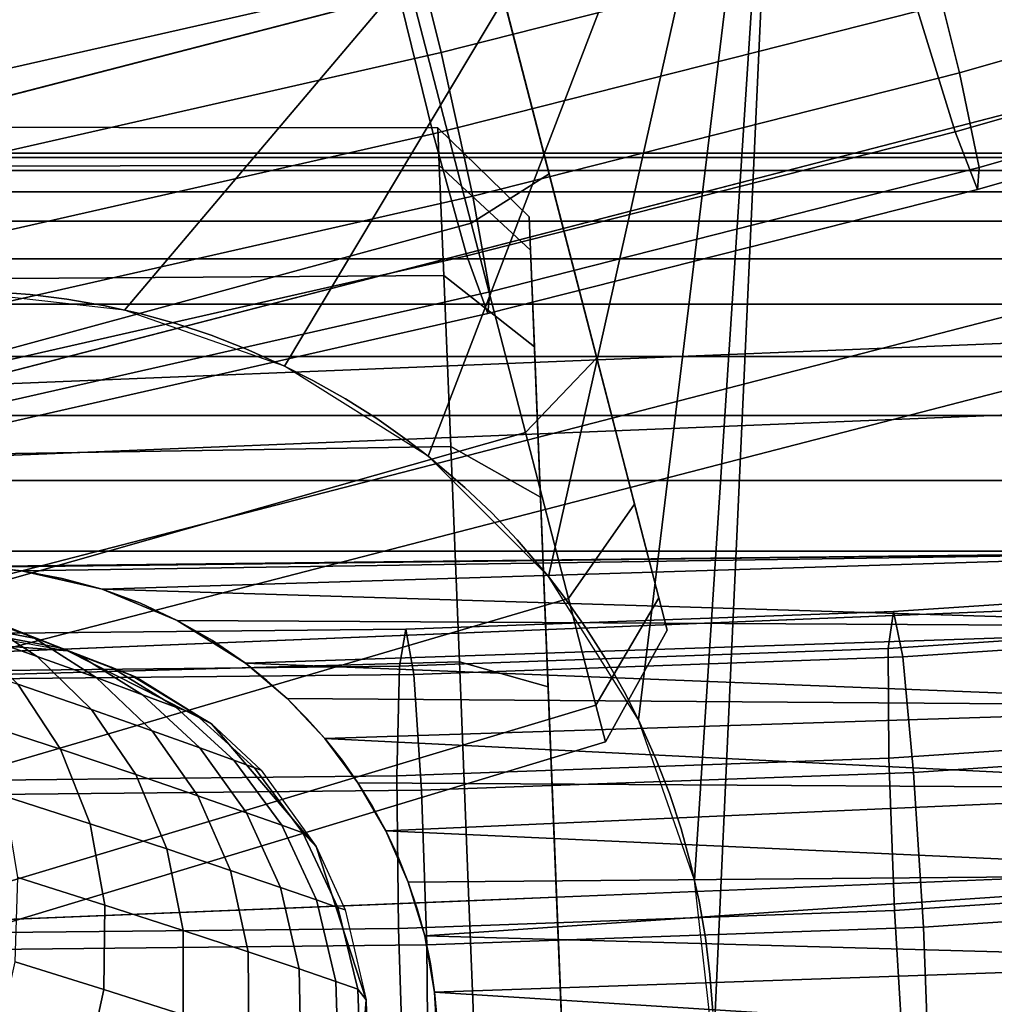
# Model space of a CAD drawing. Extents: x -43.1 to 43.1, y -41.3 to 41.3.
# Tile 469 of 744: x 2.675 to 3.167, y 0.022 to 0.519. Entities that reach past the tile are written whole.
import ezdxf

# ---------------------------------------------------------------- set-up
doc = ezdxf.new("R2010")
doc.units = 0
for name, color, linetype in [('CABLE', 18, 'CONTINUOUS'), ('CABLE.1', 18, 'CONTINUOUS'), ('CEILING_SUPPORT', 254, 'CONTINUOUS'), ('CLAMP', 254, 'CONTINUOUS'), ('METAL_BASE', 254, 'CONTINUOUS')]:
    doc.layers.add(name, color=color, linetype=linetype)

msp = doc.modelspace()

# ---------------------------------------------------------------- linework, layer by layer
at = {"layer": 'CABLE'}
for points in [[(2.684, 0.1981, 85.26), (2.6477, 0.2109, 85.142), (2.6174, 0.2313, 85.1552), (2.6529, 0.2184, 85.2713)], [(2.6821, 0.2076, 85.3878), (2.6529, 0.2184, 85.2713), (2.6198, 0.2319, 85.2825), (2.6483, 0.221, 85.3969)], [(2.6841, 0.207, 85.6067), (2.665, 0.2145, 85.4799), (2.6289, 0.2215, 85.4873), (2.6476, 0.2139, 85.6116)], [(2.7049, 0.1989, 85.5052), (2.6821, 0.2076, 85.3878), (2.6483, 0.221, 85.3969), (2.6706, 0.2123, 85.5122)], [(2.6955, 0.2024, 85.7343), (2.6841, 0.207, 85.6067), (2.6476, 0.2139, 85.6116), (2.6587, 0.2093, 85.7368)], [(2.7138, 0.1874, 85.3785), (2.684, 0.1981, 85.26), (2.6529, 0.2184, 85.2713), (2.6821, 0.2076, 85.3878)], [(2.7114, 0.1713, 85.2491), (2.6742, 0.184, 85.1293), (2.6477, 0.2109, 85.142), (2.684, 0.1981, 85.26)], [(2.6993, 0.2009, 85.8625), (2.6955, 0.2024, 85.7343), (2.6587, 0.2093, 85.7368), (2.6625, 0.2077, 85.8625)], [(2.7213, 0.1926, 85.6237), (2.7049, 0.1989, 85.5052), (2.6706, 0.2123, 85.5122), (2.6866, 0.206, 85.6283)], [(2.6182, 0.2072, 103.7527), (2.6182, 0.2072, 85.8625), (2.6993, 0.2009, 85.8625), (2.6993, 0.2009, 103.7527)], [(2.7372, 0.1787, 85.4982), (2.7138, 0.1874, 85.3785), (2.6821, 0.2076, 85.3878), (2.7049, 0.1989, 85.5052)], [(2.7311, 0.1888, 85.7429), (2.7213, 0.1926, 85.6237), (2.6866, 0.206, 85.6283), (2.6961, 0.2022, 85.7452)], [(2.7344, 0.1875, 85.8625), (2.7311, 0.1888, 85.7429), (2.6961, 0.2022, 85.7452), (2.6993, 0.2009, 85.8625)], [(2.7719, 0.164, 103.7527), (2.6993, 0.2009, 94.904), (2.6993, 0.2009, 85.8625), (2.7719, 0.164, 85.8625)], [(2.6993, 0.2009, 103.7527), (2.6993, 0.2009, 94.904), (2.7719, 0.164, 103.7527)], [(2.754, 0.1725, 85.619), (2.7372, 0.1787, 85.4982), (2.7049, 0.1989, 85.5052), (2.7213, 0.1926, 85.6237)], [(2.6957, 0.1512, 85.1176), (2.6531, 0.1651, 85.0015), (2.6325, 0.198, 85.0145), (2.6742, 0.184, 85.1293)], [(2.742, 0.1606, 85.3695), (2.7114, 0.1713, 85.2491), (2.684, 0.1981, 85.26), (2.7138, 0.1874, 85.3785)], [(2.7641, 0.1687, 85.7405), (2.754, 0.1725, 85.619), (2.7213, 0.1926, 85.6237), (2.7311, 0.1888, 85.7429)], [(2.7337, 0.1385, 85.2389), (2.6957, 0.1512, 85.1176), (2.6742, 0.184, 85.1293), (2.7114, 0.1713, 85.2491)], [(2.766, 0.152, 85.4913), (2.742, 0.1606, 85.3695), (2.7138, 0.1874, 85.3785), (2.7372, 0.1787, 85.4982)], [(2.7719, 0.164, 85.8625), (2.7641, 0.1687, 85.7405), (2.7311, 0.1888, 85.7429), (2.7344, 0.1875, 85.8625)], [(2.7833, 0.1457, 85.6144), (2.766, 0.152, 85.4913), (2.7372, 0.1787, 85.4982), (2.754, 0.1725, 85.619)], [(2.765, 0.1278, 85.3612), (2.7337, 0.1385, 85.2389), (2.7114, 0.1713, 85.2491), (2.742, 0.1606, 85.3695)], [(2.7936, 0.1419, 85.7382), (2.7833, 0.1457, 85.6144), (2.754, 0.1725, 85.619), (2.7641, 0.1687, 85.7405)], [(2.7107, 0.1136, 85.1075), (2.6674, 0.1275, 84.9904), (2.6531, 0.1651, 85.0015), (2.6957, 0.1512, 85.1176)], [(2.7971, 0.1406, 85.8625), (2.7936, 0.1419, 85.7382), (2.7641, 0.1687, 85.7405), (2.7719, 0.164, 85.8625)], [(2.7719, 0.164, 103.7527), (2.7719, 0.164, 85.8625), (2.8248, 0.1021, 85.8625), (2.8248, 0.1021, 103.7527)], [(2.7897, 0.1192, 85.485), (2.765, 0.1278, 85.3612), (2.742, 0.1606, 85.3695), (2.766, 0.152, 85.4913)], [(2.7495, 0.1009, 85.2302), (2.7107, 0.1136, 85.1075), (2.6957, 0.1512, 85.1176), (2.7337, 0.1385, 85.2389)], [(2.8074, 0.1129, 85.6101), (2.7897, 0.1192, 85.485), (2.766, 0.152, 85.4913), (2.7833, 0.1457, 85.6144)], [(2.818, 0.1091, 85.7361), (2.8074, 0.1129, 85.6101), (2.7833, 0.1457, 85.6144), (2.7936, 0.1419, 85.7382)], [(2.8248, 0.1021, 85.8625), (2.818, 0.1091, 85.7361), (2.7936, 0.1419, 85.7382), (2.7971, 0.1406, 85.8625)], [(2.7815, 0.0901, 85.354), (2.7495, 0.1009, 85.2302), (2.7337, 0.1385, 85.2389), (2.765, 0.1278, 85.3612)], [(2.7182, 0.0726, 85.0997), (2.6742, 0.0865, 84.9818), (2.6674, 0.1275, 84.9904), (2.7107, 0.1136, 85.1075)], [(2.8068, 0.0815, 85.4794), (2.7815, 0.0901, 85.354), (2.765, 0.1278, 85.3612), (2.7897, 0.1192, 85.485)], [(2.8249, 0.0752, 85.6063), (2.8068, 0.0815, 85.4794), (2.7897, 0.1192, 85.485), (2.8074, 0.1129, 85.6101)], [(2.7577, 0.0598, 85.2233), (2.7182, 0.0726, 85.0997), (2.7107, 0.1136, 85.1075), (2.7495, 0.1009, 85.2302)], [(2.8358, 0.0714, 85.7342), (2.8249, 0.0752, 85.6063), (2.8074, 0.1129, 85.6101), (2.818, 0.1091, 85.7361)], [(2.8394, 0.0701, 85.8625), (2.8358, 0.0714, 85.7342), (2.818, 0.1091, 85.7361), (2.8248, 0.1021, 85.8625)], [(2.7904, 0.049, 85.3482), (2.7577, 0.0598, 85.2233), (2.7495, 0.1009, 85.2302), (2.7815, 0.0901, 85.354)], [(2.8248, 0.1021, 103.7527), (2.8248, 0.1021, 85.8625), (2.8501, 0.0247, 85.8625), (2.8501, 0.0247, 103.7527)], [(2.8162, 0.0404, 85.475), (2.7904, 0.049, 85.3482), (2.7815, 0.0901, 85.354), (2.8068, 0.0815, 85.4794)], [(2.7176, 0.03, 85.0945), (2.6729, 0.044, 84.9762), (2.6742, 0.0865, 84.9818), (2.7182, 0.0726, 85.0997)], [(2.8347, 0.034, 85.6033), (2.8162, 0.0404, 85.475), (2.8068, 0.0815, 85.4794), (2.8249, 0.0752, 85.6063)], [(2.8459, 0.0302, 85.7327), (2.8347, 0.034, 85.6033), (2.8249, 0.0752, 85.6063), (2.8358, 0.0714, 85.7342)], [(2.7576, 0.0172, 85.2187), (2.7176, 0.03, 85.0945), (2.7182, 0.0726, 85.0997), (2.7577, 0.0598, 85.2233)], [(2.8501, 0.0247, 85.8625), (2.8459, 0.0302, 85.7327), (2.8358, 0.0714, 85.7342), (2.8394, 0.0701, 85.8625)], [(2.7908, 0.0063, 85.3443), (2.7576, 0.0172, 85.2187), (2.7577, 0.0598, 85.2233), (2.7904, 0.049, 85.3482)], [(2.8171, -0.0024, 85.4719), (2.7908, 0.0063, 85.3443), (2.7904, 0.049, 85.3482), (2.8162, 0.0404, 85.475)], [(2.7086, -0.0121, 85.0922), (2.6635, 0.002, 84.974), (2.6729, 0.044, 84.9762), (2.7176, 0.03, 85.0945)], [(2.836, -0.0088, 85.6012), (2.8171, -0.0024, 85.4719), (2.8162, 0.0404, 85.475), (2.8347, 0.034, 85.6033)], [(2.7491, -0.025, 85.2165), (2.7086, -0.0121, 85.0922), (2.7176, 0.03, 85.0945), (2.7576, 0.0172, 85.2187)], [(2.8473, -0.0126, 85.7317), (2.836, -0.0088, 85.6012), (2.8347, 0.034, 85.6033), (2.8459, 0.0302, 85.7327)], [(2.8511, -0.0139, 85.8625), (2.8473, -0.0126, 85.7317), (2.8459, 0.0302, 85.7327), (2.8501, 0.0247, 85.8625)], [(2.8501, 0.0247, 103.7527), (2.8501, 0.0247, 85.8625), (2.8438, -0.0564, 85.8625), (2.8438, -0.0564, 103.7527)]]:
    msp.add_3dface(points, dxfattribs=at)
at = {"layer": 'CABLE.1'}
for points in [[(2.8688, 0.5803, 45.0805), (2.8879, 0.5029, 45.0701), (3.1315, 0.5648, 45.0816), (3.1103, 0.6416, 45.0919)], [(3.1315, 0.5648, 45.0816), (3.1495, 0.4927, 45.1124), (3.3868, 0.5608, 45.1237), (3.3676, 0.6325, 45.0928)], [(2.6196, 0.4836, 45.3663), (2.6053, 0.5565, 45.3356), (2.8488, 0.6117, 45.347), (2.8648, 0.5392, 45.3777)], [(2.8839, 0.4618, 45.3673), (2.8648, 0.5392, 45.3777), (3.1072, 0.6007, 45.3891), (3.1285, 0.5238, 45.3788)], [(3.1473, 0.4628, 45.33), (3.1285, 0.5238, 45.3788), (3.3723, 0.5938, 45.3904), (3.3902, 0.5324, 45.3415)], [(2.6245, 0.5249, 45.0692), (2.6418, 0.4471, 45.0586), (2.8879, 0.5029, 45.0701), (2.8688, 0.5803, 45.0805)], [(2.8879, 0.5029, 45.0701), (2.9039, 0.4304, 45.1008), (3.1495, 0.4927, 45.1124), (3.1315, 0.5648, 45.0816)], [(3.1495, 0.4927, 45.1124), (3.1594, 0.4448, 45.1762), (3.3985, 0.5134, 45.1876), (3.3868, 0.5608, 45.1237)], [(2.6369, 0.4058, 45.3558), (2.6196, 0.4836, 45.3663), (2.8648, 0.5392, 45.3777), (2.8839, 0.4618, 45.3673)], [(3.1586, 0.4338, 45.2558), (3.1473, 0.4628, 45.33), (3.3902, 0.5324, 45.3415), (3.3998, 0.503, 45.2673)], [(2.9009, 0.4003, 45.3184), (2.8839, 0.4618, 45.3673), (3.1285, 0.5238, 45.3788), (3.1473, 0.4628, 45.33)], [(3.1594, 0.4448, 45.1762), (3.1586, 0.4338, 45.2558), (3.3998, 0.503, 45.2673), (3.3985, 0.5134, 45.1876)], [(2.6418, 0.4471, 45.0586), (2.6561, 0.3742, 45.0893), (2.9039, 0.4304, 45.1008), (2.8879, 0.5029, 45.0701)], [(2.9039, 0.4304, 45.1008), (2.9125, 0.3821, 45.1646), (3.1594, 0.4448, 45.1762), (3.1495, 0.4927, 45.1124)], [(2.9114, 0.3711, 45.2442), (2.9009, 0.4003, 45.3184), (3.1473, 0.4628, 45.33), (3.1586, 0.4338, 45.2558)], [(2.6526, 0.3439, 45.3068), (2.6369, 0.4058, 45.3558), (2.8839, 0.4618, 45.3673), (2.9009, 0.4003, 45.3184)], [(2.9125, 0.3821, 45.1646), (2.9114, 0.3711, 45.2442), (3.1586, 0.4338, 45.2558), (3.1594, 0.4448, 45.1762)], [(2.6561, 0.3742, 45.0893), (2.6637, 0.3257, 45.153), (2.9125, 0.3821, 45.1646), (2.9039, 0.4304, 45.1008)], [(2.6624, 0.3146, 45.2326), (2.6526, 0.3439, 45.3068), (2.9009, 0.4003, 45.3184), (2.9114, 0.3711, 45.2442)], [(2.6637, 0.3257, 45.153), (2.6624, 0.3146, 45.2326), (2.9114, 0.3711, 45.2442), (2.9125, 0.3821, 45.1646)], [(3.1136, 0.202, 37.088), (3.1162, 0.2207, 37.0098), (3.3644, 0.2373, 37.0213), (3.3639, 0.2187, 37.0995)], [(3.1162, 0.2207, 37.0098), (3.1209, 0.1978, 36.9329), (3.3672, 0.2143, 36.9443), (3.3644, 0.2373, 37.0213)], [(2.8669, 0.1931, 37.0767), (2.87, 0.2118, 36.9986), (3.1162, 0.2207, 37.0098), (3.1136, 0.202, 37.088)], [(2.87, 0.2118, 36.9986), (2.8741, 0.189, 36.9216), (3.1209, 0.1978, 36.9329), (3.1162, 0.2207, 37.0098)], [(3.1138, 0.1467, 37.1464), (3.1136, 0.202, 37.088), (3.3639, 0.2187, 37.0995), (3.3659, 0.1636, 37.158)], [(3.1209, 0.1978, 36.9329), (3.1264, 0.1395, 36.8778), (3.3716, 0.156, 36.8891), (3.3672, 0.2143, 36.9443)], [(2.6182, 0.1905, 37.0654), (2.6217, 0.2093, 36.9873), (2.87, 0.2118, 36.9986), (2.8669, 0.1931, 37.0767)], [(2.6217, 0.2093, 36.9873), (2.6252, 0.1864, 36.9103), (2.8741, 0.189, 36.9216), (2.87, 0.2118, 36.9986)], [(2.8655, 0.1378, 37.1351), (2.8669, 0.1931, 37.0767), (3.1136, 0.202, 37.088), (3.1138, 0.1467, 37.1464)], [(2.8741, 0.189, 36.9216), (2.8779, 0.1306, 36.8665), (3.1264, 0.1395, 36.8778), (3.1209, 0.1978, 36.9329)], [(2.6156, 0.1352, 37.1237), (2.6182, 0.1905, 37.0654), (2.8669, 0.1931, 37.0767), (2.8655, 0.1378, 37.1351)], [(2.6252, 0.1864, 36.9103), (2.6277, 0.128, 36.8551), (2.8779, 0.1306, 36.8665), (2.8741, 0.189, 36.9216)], [(3.1167, 0.0698, 37.1694), (3.1138, 0.1467, 37.1464), (3.3659, 0.1636, 37.158), (3.3698, 0.0867, 37.1811)], [(3.1264, 0.1395, 36.8778), (3.1313, 0.0615, 36.8593), (3.3763, 0.0779, 36.8705), (3.3716, 0.156, 36.8891)], [(2.8663, 0.0608, 37.158), (2.8655, 0.1378, 37.1351), (3.1138, 0.1467, 37.1464), (3.1167, 0.0698, 37.1694)], [(2.8779, 0.1306, 36.8665), (2.8806, 0.0525, 36.8478), (3.1313, 0.0615, 36.8593), (3.1264, 0.1395, 36.8778)], [(2.6145, 0.0582, 37.1466), (2.6156, 0.1352, 37.1237), (2.8655, 0.1378, 37.1351), (2.8663, 0.0608, 37.158)], [(2.6277, 0.128, 36.8551), (2.6286, 0.0498, 36.8364), (2.8806, 0.0525, 36.8478), (2.8779, 0.1306, 36.8665)], [(3.1215, -0.0083, 37.1509), (3.1167, 0.0698, 37.1694), (3.3698, 0.0867, 37.1811), (3.3745, 0.0086, 37.1625)], [(3.1313, 0.0615, 36.8593), (3.1342, -0.0155, 36.8823), (3.3802, 0.001, 36.8936), (3.3763, 0.0779, 36.8705)], [(2.8689, -0.0174, 37.1394), (2.8663, 0.0608, 37.158), (3.1167, 0.0698, 37.1694), (3.1215, -0.0083, 37.1509)], [(2.6154, -0.02, 37.1279), (2.6145, 0.0582, 37.1466), (2.8663, 0.0608, 37.158), (2.8689, -0.0174, 37.1394)], [(2.8806, 0.0525, 36.8478), (2.8813, -0.0246, 36.8708), (3.1342, -0.0155, 36.8823), (3.1313, 0.0615, 36.8593)], [(2.6286, 0.0498, 36.8364), (2.6276, -0.0272, 36.8592), (2.8813, -0.0246, 36.8708), (2.8806, 0.0525, 36.8478)]]:
    msp.add_3dface(points, dxfattribs=at)
at = {"layer": 'CEILING_SUPPORT'}
for points in [[(3.0602, 0.7651, 101.9285), (3.6809, 1.0409, 101.9285), (3.7484, 0.763, 101.9285), (3.7949, 0.4807, 101.9285)], [(3.0602, 0.7651, 101.859), (3.6809, 1.0409, 101.859), (3.7484, 0.763, 101.859), (3.7949, 0.4807, 101.859)], [(2.6429, 0.3825, 101.9285), (2.2952, 0.7651, 101.9285), (3.0602, 0.7651, 101.9285), (2.728, 0.3729, 101.9285)], [(3.0602, 0.7651, 101.859), (2.728, 0.3729, 101.859), (2.6429, 0.3825, 101.859), (2.2952, 0.7651, 101.859)], [(3.0602, 0.7651, 101.9285), (2.8089, 0.3446, 101.9285), (2.728, 0.3729, 101.9285)], [(3.0602, 0.7651, 101.859), (2.8089, 0.3446, 101.859), (2.728, 0.3729, 101.859)], [(3.0602, 0.7651, 101.9285), (2.8814, 0.2991, 101.9285), (2.8089, 0.3446, 101.9285)], [(3.0602, 0.7651, 101.859), (2.8814, 0.2991, 101.859), (2.8089, 0.3446, 101.859)], [(3.0602, 0.7651, 101.9285), (2.942, 0.2385, 101.9285), (2.8814, 0.2991, 101.9285)], [(3.0602, 0.7651, 101.859), (2.942, 0.2385, 101.859), (2.8814, 0.2991, 101.859)], [(2.942, 0.2385, 101.9285), (3.0602, 0.7651, 101.9285), (2.9875, 0.166, 101.9285)], [(2.942, 0.2385, 101.859), (3.0602, 0.7651, 101.859), (2.9875, 0.166, 101.859)], [(3.0158, 0.0851, 101.9285), (2.9875, 0.166, 101.9285), (3.0602, 0.7651, 101.9285)], [(2.9875, 0.166, 101.859), (3.0602, 0.7651, 101.859), (3.0158, 0.0851, 101.859)], [(3.0254, 0, 101.9285), (3.0158, 0.0851, 101.9285), (3.0602, 0.7651, 101.9285)], [(3.0602, 0.7651, 101.859), (3.0254, 0, 101.859), (3.0158, 0.0851, 101.859)], [(3.0602, 0.7651, 101.9285), (3.8242, -0.0903, 101.9285), (3.0602, -0.7651, 101.9285), (3.0254, 0, 101.9285)], [(3.8242, -0.0903, 101.859), (3.0602, -0.7651, 101.859), (3.0254, 0, 101.859), (3.0602, 0.7651, 101.859)], [(3.7949, 0.4807, 101.9285), (3.8202, 0.1958, 101.9285), (3.8242, -0.0903, 101.9285), (3.0602, 0.7651, 101.9285)], [(3.7949, 0.4807, 101.859), (3.8202, 0.1958, 101.859), (3.8242, -0.0903, 101.859), (3.0602, 0.7651, 101.859)], [(2.6617, 0.3821, 101.859), (2.6617, 0.3821, 101.9285), (2.6804, 0.3807, 101.9285), (2.6804, 0.3807, 101.859)], [(2.6804, 0.3807, 101.859), (2.6804, 0.3807, 101.9285), (2.699, 0.3784, 101.9285), (2.699, 0.3784, 101.859)], [(2.699, 0.3784, 101.859), (2.699, 0.3784, 101.9285), (2.7175, 0.3752, 101.9285), (2.7175, 0.3752, 101.859)], [(2.7175, 0.3752, 101.859), (2.7175, 0.3752, 101.9285), (2.7358, 0.3711, 101.9285), (2.7358, 0.3711, 101.859)], [(2.7358, 0.3711, 101.859), (2.7358, 0.3711, 101.9285), (2.7539, 0.3661, 101.9285), (2.7539, 0.3661, 101.859)], [(2.7539, 0.3661, 101.859), (2.7539, 0.3661, 101.9285), (2.7718, 0.3602, 101.9285), (2.7718, 0.3602, 101.859)], [(2.7718, 0.3602, 101.859), (2.7718, 0.3602, 101.9285), (2.7893, 0.3534, 101.9285), (2.7893, 0.3534, 101.859)], [(2.7893, 0.3534, 101.859), (2.7893, 0.3534, 101.9285), (2.8089, 0.3446, 101.9285), (2.8089, 0.3446, 101.859)], [(2.8089, 0.3446, 101.859), (2.8089, 0.3446, 101.9285), (2.8232, 0.3374, 101.9285), (2.8232, 0.3374, 101.859)], [(2.8232, 0.3374, 101.859), (2.8232, 0.3374, 101.9285), (2.8396, 0.3281, 101.9285), (2.8396, 0.3281, 101.859)], [(2.8396, 0.3281, 101.859), (2.8396, 0.3281, 101.9285), (2.8554, 0.3181, 101.9285), (2.8554, 0.3181, 101.859)], [(2.8554, 0.3181, 101.859), (2.8554, 0.3181, 101.9285), (2.8708, 0.3072, 101.9285), (2.8708, 0.3072, 101.859)], [(2.8708, 0.3072, 101.859), (2.8708, 0.3072, 101.9285), (2.8814, 0.2991, 101.9285), (2.8814, 0.2991, 101.859)], [(2.8814, 0.2991, 101.859), (2.8814, 0.2991, 101.9285), (2.8998, 0.2834, 101.9285), (2.8998, 0.2834, 101.859)], [(2.8998, 0.2834, 101.859), (2.8998, 0.2834, 101.9285), (2.9134, 0.2705, 101.9285), (2.9134, 0.2705, 101.859)], [(2.9134, 0.2705, 101.859), (2.9134, 0.2705, 101.9285), (2.9263, 0.2569, 101.9285), (2.9263, 0.2569, 101.859)], [(2.9263, 0.2569, 101.859), (2.9263, 0.2569, 101.9285), (2.942, 0.2385, 101.9285), (2.942, 0.2385, 101.859)], [(2.942, 0.2385, 101.859), (2.942, 0.2385, 101.9285), (2.9501, 0.2279, 101.9285), (2.9501, 0.2279, 101.859)], [(2.9501, 0.2279, 101.859), (2.9501, 0.2279, 101.9285), (2.961, 0.2125, 101.9285), (2.961, 0.2125, 101.859)], [(2.961, 0.2125, 101.859), (2.961, 0.2125, 101.9285), (2.971, 0.1967, 101.9285), (2.971, 0.1967, 101.859)], [(2.971, 0.1967, 101.859), (2.971, 0.1967, 101.9285), (2.9803, 0.1803, 101.9285), (2.9803, 0.1803, 101.859)], [(2.9803, 0.1803, 101.859), (2.9803, 0.1803, 101.9285), (2.9875, 0.166, 101.9285), (2.9875, 0.166, 101.859)], [(2.9875, 0.166, 101.859), (2.9875, 0.166, 101.9285), (2.9963, 0.1464, 101.9285), (2.9963, 0.1464, 101.859)], [(2.9963, 0.1464, 101.859), (2.9963, 0.1464, 101.9285), (3.0031, 0.1289, 101.9285), (3.0031, 0.1289, 101.859)], [(3.0031, 0.1289, 101.859), (3.0031, 0.1289, 101.9285), (3.009, 0.111, 101.9285), (3.009, 0.111, 101.859)], [(3.009, 0.111, 101.859), (3.009, 0.111, 101.9285), (3.014, 0.0929, 101.9285), (3.014, 0.0929, 101.859)], [(3.014, 0.0929, 101.859), (3.014, 0.0929, 101.9285), (3.0181, 0.0746, 101.9285), (3.0181, 0.0746, 101.859)], [(3.0181, 0.0746, 101.859), (3.0181, 0.0746, 101.9285), (3.0213, 0.0561, 101.9285), (3.0213, 0.0561, 101.859)], [(3.0213, 0.0561, 101.859), (3.0213, 0.0561, 101.9285), (3.0236, 0.0375, 101.9285), (3.0236, 0.0375, 101.859)], [(3.0236, 0.0375, 101.859), (3.0236, 0.0375, 101.9285), (3.025, 0.0188, 101.9285), (3.025, 0.0188, 101.859)]]:
    msp.add_3dface(points, dxfattribs=at)
at = {"layer": 'CLAMP'}
for points in [[(3.3384, 0.4521, 93.6032), (3.3384, 0.4499, 93.6475), (-0.6955, 0.4499, 93.6475), (1.3214, 0.4521, 93.6032)], [(-0.6955, 0.4499, 93.5589), (3.3384, 0.4499, 93.5589), (3.3384, 0.4521, 93.6032), (-0.6955, 0.4521, 93.6032)], [(-0.6955, 0.4499, 93.6475), (3.3384, 0.4499, 93.6475), (3.3384, 0.4434, 93.6914), (-0.6955, 0.4434, 93.6914)], [(-0.6955, 0.4434, 93.515), (3.3384, 0.4434, 93.515), (3.3384, 0.4499, 93.5589), (-0.6955, 0.4499, 93.5589)], [(-0.6955, 0.4434, 93.6914), (3.3384, 0.4434, 93.6914), (3.3384, 0.4326, 93.7344), (-0.6955, 0.4326, 93.7344)], [(-0.6955, 0.4326, 93.472), (3.3384, 0.4326, 93.472), (3.3384, 0.4434, 93.515), (-0.6955, 0.4434, 93.515)], [(-0.6955, 0.4326, 93.7344), (3.3384, 0.4326, 93.7344), (3.3384, 0.4177, 93.7762), (-0.6955, 0.4177, 93.7762)], [(-0.6955, 0.4177, 93.4302), (3.3384, 0.4177, 93.4302), (3.3384, 0.4326, 93.472), (-0.6955, 0.4326, 93.472)], [(-0.6955, 0.4177, 93.7762), (3.3384, 0.4177, 93.7762), (3.3384, 0.3987, 93.8163), (-0.6955, 0.3987, 93.8163)], [(-0.6955, 0.3987, 93.3901), (3.3384, 0.3987, 93.3901), (3.3384, 0.4177, 93.4302), (-0.6955, 0.4177, 93.4302)], [(-0.6955, 0.3987, 93.8163), (3.3384, 0.3987, 93.8163), (3.3384, 0.3759, 93.8544), (-0.6955, 0.3759, 93.8544)], [(-0.6955, 0.3759, 93.352), (3.3384, 0.3759, 93.352), (3.3384, 0.3987, 93.3901), (-0.6955, 0.3987, 93.3901)], [(-0.6955, 0.3759, 93.8544), (3.3384, 0.3759, 93.8544), (3.3384, 0.3495, 93.89), (-0.6955, 0.3495, 93.89)], [(-0.6955, 0.3495, 93.3164), (3.3384, 0.3495, 93.3164), (3.3384, 0.3759, 93.352), (-0.6955, 0.3759, 93.352)], [(-0.6955, 0.3495, 93.89), (3.3384, 0.3495, 93.89), (3.3384, 0.3197, 93.9229), (-0.6955, 0.3197, 93.9229)], [(-0.6955, 0.3197, 93.2835), (3.3384, 0.3197, 93.2835), (3.3384, 0.3495, 93.3164), (-0.6955, 0.3495, 93.3164)], [(-0.6955, 0.3197, 93.9229), (3.3384, 0.3197, 93.9229), (3.3384, 0.2868, 93.9527), (-0.6955, 0.2868, 93.9527)], [(-0.6955, 0.2868, 93.2537), (3.3384, 0.2868, 93.2537), (3.3384, 0.3197, 93.2835), (-0.6955, 0.3197, 93.2835)], [(3.3384, 0.2512, 93.9791), (-0.6955, 0.2512, 93.9791), (-0.6955, 0.2868, 93.9527), (3.3384, 0.2868, 93.9527)], [(3.3384, 0.2512, 93.2273), (3.3384, 0.2868, 93.2537), (-0.6955, 0.2868, 93.2537), (-0.6955, 0.2512, 93.2273)], [(3.3384, 0.2512, 93.9791), (2.6341, 0.2433, 93.9842), (-0.6955, 0.2512, 93.9791)], [(-0.6955, 0.2512, 93.2273), (2.6341, 0.2433, 93.2222), (3.3384, 0.2512, 93.2273)], [(3.3384, 0.2512, 93.9791), (2.6552, 0.2431, 93.9843), (2.6341, 0.2433, 93.9842)], [(2.6341, 0.2433, 93.2222), (2.6552, 0.2431, 93.2221), (3.3384, 0.2512, 93.2273)], [(3.3384, 0.2512, 93.9791), (2.6761, 0.2412, 93.9856), (2.6552, 0.2431, 93.9843)], [(3.3384, 0.2512, 93.2273), (2.6552, 0.2431, 93.2221), (2.6761, 0.2412, 93.2208)], [(3.3384, 0.2512, 93.9791), (2.7167, 0.232, 93.9912), (2.6761, 0.2412, 93.9856)], [(3.3384, 0.2512, 93.2273), (2.6761, 0.2412, 93.2208), (2.7167, 0.232, 93.2152)], [(3.3384, 0.2131, 94.0019), (2.7167, 0.232, 93.9912), (3.3384, 0.2512, 93.9791)], [(3.3384, 0.2512, 93.2273), (2.7167, 0.232, 93.2152), (3.3384, 0.2131, 93.2045)], [(2.6656, 0.2424, 93.9848), (2.6656, 0.2424, 93.2216), (2.6761, 0.2412, 93.2208), (2.6761, 0.2412, 93.9856)], [(2.6966, 0.2374, 93.9879), (2.6761, 0.2412, 93.9856), (2.6761, 0.2412, 93.2208), (2.6966, 0.2374, 93.2185)], [(2.6966, 0.2374, 93.2185), (2.7167, 0.232, 93.2152), (2.7167, 0.232, 93.9912), (2.6966, 0.2374, 93.9879)], [(3.3384, 0.2131, 94.0019), (2.7547, 0.2162, 94.0002), (2.7167, 0.232, 93.9912)], [(2.7167, 0.232, 93.2152), (2.7547, 0.2162, 93.2062), (3.3384, 0.2131, 93.2045)], [(2.7361, 0.2249, 93.9954), (2.7167, 0.232, 93.9912), (2.7167, 0.232, 93.2152), (2.7361, 0.2249, 93.211)], [(2.7547, 0.2162, 93.2062), (2.7547, 0.2162, 94.0002), (2.7361, 0.2249, 93.9954), (2.7361, 0.2249, 93.211)], [(3.3384, 0.2131, 94.0019), (2.7891, 0.1947, 94.0112), (2.7547, 0.2162, 94.0002)], [(2.7891, 0.1947, 93.1952), (3.3384, 0.2131, 93.2045), (2.7547, 0.2162, 93.2062)], [(2.7724, 0.2061, 94.0055), (2.7547, 0.2162, 94.0002), (2.7547, 0.2162, 93.2062), (2.7724, 0.2061, 93.2009)], [(3.3384, 0.173, 94.0209), (2.7891, 0.1947, 94.0112), (3.3384, 0.2131, 94.0019)], [(3.3384, 0.2131, 93.2045), (2.7891, 0.1947, 93.1952), (3.3384, 0.173, 93.1855)], [(2.7891, 0.1947, 93.1952), (2.7891, 0.1947, 94.0112), (2.7724, 0.2061, 94.0055), (2.7724, 0.2061, 93.2009)], [(3.3384, 0.173, 94.0209), (2.8102, 0.1768, 94.0193), (2.7891, 0.1947, 94.0112)], [(3.3384, 0.173, 93.1855), (2.7891, 0.1947, 93.1952), (2.8102, 0.1768, 93.1871)], [(2.7999, 0.186, 93.1912), (2.7999, 0.186, 94.0152), (2.7891, 0.1947, 94.0112), (2.7891, 0.1947, 93.1952)], [(2.7999, 0.186, 93.1912), (2.8102, 0.1768, 93.1871), (2.8102, 0.1768, 94.0193), (2.7999, 0.186, 94.0152)], [(3.3384, 0.173, 94.0209), (2.8292, 0.1566, 94.0273), (2.8102, 0.1768, 94.0193)], [(3.3384, 0.173, 93.1855), (2.8102, 0.1768, 93.1871), (2.8292, 0.1566, 93.1791)], [(2.8102, 0.1768, 93.1871), (2.82, 0.167, 93.1831), (2.82, 0.167, 94.0233), (2.8102, 0.1768, 94.0193)], [(3.3384, 0.1312, 94.0358), (2.8292, 0.1566, 94.0273), (3.3384, 0.173, 94.0209)], [(3.3384, 0.1312, 93.1706), (3.3384, 0.173, 93.1855), (2.8292, 0.1566, 93.1791)], [(2.82, 0.167, 93.1831), (2.8292, 0.1566, 93.1791), (2.8292, 0.1566, 94.0273), (2.82, 0.167, 94.0233)], [(3.3384, 0.1312, 94.0358), (2.8459, 0.1343, 94.0349), (2.8292, 0.1566, 94.0273)], [(2.8292, 0.1566, 93.1791), (2.8459, 0.1343, 93.1715), (3.3384, 0.1312, 93.1706)], [(2.8292, 0.1566, 93.1791), (2.8379, 0.1457, 93.1753), (2.8379, 0.1457, 94.0312), (2.8292, 0.1566, 94.0273)], [(2.8379, 0.1457, 93.1753), (2.8459, 0.1343, 93.1715), (2.8459, 0.1343, 94.0349), (2.8379, 0.1457, 94.0312)], [(2.8459, 0.1343, 94.0349), (3.3384, 0.1312, 94.0358), (2.86, 0.1101, 94.0417)], [(2.86, 0.1101, 93.1647), (3.3384, 0.1312, 93.1706), (2.8459, 0.1343, 93.1715)], [(2.8459, 0.1343, 93.1715), (2.8533, 0.1224, 93.168), (2.8533, 0.1224, 94.0384), (2.8459, 0.1343, 94.0349)], [(2.86, 0.1101, 94.0417), (3.3384, 0.1312, 94.0358), (3.3384, 0.0882, 94.0466)], [(2.86, 0.1101, 93.1647), (3.3384, 0.0882, 93.1598), (3.3384, 0.1312, 93.1706)], [(2.86, 0.1101, 93.1647), (2.86, 0.1101, 94.0417), (2.8533, 0.1224, 94.0384), (2.8533, 0.1224, 93.168)], [(3.3384, 0.0882, 94.0466), (2.8713, 0.0842, 94.0474), (2.86, 0.1101, 94.0417)], [(3.3384, 0.0882, 93.1598), (2.86, 0.1101, 93.1647), (2.8713, 0.0842, 93.159)], [(2.86, 0.1101, 93.1647), (2.866, 0.0973, 93.1617), (2.866, 0.0973, 94.0447), (2.86, 0.1101, 94.0417)], [(2.866, 0.0973, 93.1617), (2.8713, 0.0842, 93.159), (2.8713, 0.0842, 94.0474), (2.866, 0.0973, 94.0447)], [(3.3384, 0.0882, 94.0466), (2.8796, 0.057, 94.0517), (2.8713, 0.0842, 94.0474)], [(3.3384, 0.0882, 93.1598), (2.8713, 0.0842, 93.159), (2.8796, 0.057, 93.1547)], [(2.8796, 0.057, 94.0517), (3.3384, 0.0882, 94.0466), (3.3384, 0.0443, 94.0531)], [(2.8796, 0.057, 93.1547), (3.3384, 0.0443, 93.1533), (3.3384, 0.0882, 93.1598)], [(2.8713, 0.0842, 93.159), (2.8758, 0.0707, 93.1567), (2.8758, 0.0707, 94.0497), (2.8713, 0.0842, 94.0474)], [(2.8796, 0.057, 94.0517), (2.8758, 0.0707, 94.0497), (2.8758, 0.0707, 93.1567), (2.8796, 0.057, 93.1547)], [(3.3384, 0.0443, 94.0531), (2.8846, 0.0287, 94.0544), (2.8796, 0.057, 94.0517)], [(3.3384, 0.0443, 93.1533), (2.8796, 0.057, 93.1547), (2.8846, 0.0287, 93.152)], [(2.8796, 0.057, 93.1547), (2.8825, 0.043, 93.1532), (2.8825, 0.043, 94.0532), (2.8796, 0.057, 94.0517)], [(2.8846, 0.0287, 94.0544), (2.8825, 0.043, 94.0532), (2.8825, 0.043, 93.1532), (2.8846, 0.0287, 93.152)], [(2.8846, 0.0287, 94.0544), (3.3384, 0.0443, 94.0531), (3.3384, 0, 94.0553)], [(2.8846, 0.0287, 93.152), (3.3384, 0, 93.1511), (3.3384, 0.0443, 93.1533)], [(2.8846, 0.0287, 94.0544), (3.3384, 0, 94.0553), (2.8863, 0, 94.0553)], [(2.8863, 0, 93.1511), (3.3384, 0, 93.1511), (2.8846, 0.0287, 93.152)], [(2.8846, 0.0287, 93.152), (2.8859, 0.0144, 93.1514), (2.8859, 0.0144, 94.055), (2.8846, 0.0287, 94.0544)]]:
    msp.add_3dface(points, dxfattribs=at)
at = {"layer": 'METAL_BASE'}
for points in [[(16.1394, 7.6463, 11.7881), (16.1986, 7.5249, 11.7519), (1.6113, 0.4102, 11.7519), (1.5521, 0.5316, 11.7881)], [(16.1986, 7.5249, 11.2841), (16.1394, 7.6463, 11.2479), (1.5521, 0.5316, 11.2479), (1.6113, 0.4102, 11.2841)], [(16.1986, 7.5249, 11.7519), (16.2419, 7.4361, 11.6531), (1.6546, 0.3214, 11.6531), (1.6113, 0.4102, 11.7519)], [(16.2419, 7.4361, 11.3829), (16.1986, 7.5249, 11.2841), (1.6113, 0.4102, 11.2841), (1.6546, 0.3214, 11.3829)], [(16.2419, 7.4361, 11.6531), (16.2578, 7.4035, 11.518), (1.6705, 0.2888, 11.518), (1.6546, 0.3214, 11.6531)], [(16.2578, 7.4035, 11.518), (16.2419, 7.4361, 11.3829), (1.6546, 0.3214, 11.3829), (1.6705, 0.2888, 11.518)], [(17.2722, 4.5366, 47.518), (17.2813, 4.5016, 47.6531), (1.5684, 0.438, 47.6531), (1.5593, 0.473, 47.518)], [(17.2813, 4.5016, 47.3829), (17.2722, 4.5366, 47.518), (1.5593, 0.473, 47.518), (1.5684, 0.438, 47.3829)], [(17.2813, 4.5016, 47.6531), (17.306, 4.4059, 47.7519), (1.5931, 0.3423, 47.7519), (1.5684, 0.438, 47.6531)], [(17.306, 4.4059, 47.2841), (17.2813, 4.5016, 47.3829), (1.5684, 0.438, 47.3829), (1.5931, 0.3423, 47.2841)], [(17.306, 4.4059, 47.7519), (17.3398, 4.2751, 47.7881), (1.6269, 0.2115, 47.7881), (1.5931, 0.3423, 47.7519)], [(17.3398, 4.2751, 47.2479), (17.306, 4.4059, 47.2841), (1.5931, 0.3423, 47.2841), (1.6269, 0.2115, 47.2479)], [(17.3398, 4.2751, 47.7881), (17.3736, 4.1444, 47.7519), (1.6607, 0.0808, 47.7519), (1.6269, 0.2115, 47.7881)], [(17.3736, 4.1444, 47.2841), (17.3398, 4.2751, 47.2479), (1.6269, 0.2115, 47.2479), (1.6607, 0.0808, 47.2841)], [(17.3736, 4.1444, 47.7519), (17.3984, 4.0487, 47.6531), (1.6855, -0.015, 47.6531), (1.6607, 0.0808, 47.7519)], [(17.3984, 4.0487, 47.3829), (17.3736, 4.1444, 47.2841), (1.6607, 0.0808, 47.2841), (1.6855, -0.015, 47.3829)], [(17.3984, 4.0487, 47.6531), (17.4075, 4.0136, 47.518), (1.6946, -0.05, 47.518), (1.6855, -0.015, 47.6531)], [(17.4075, 4.0136, 47.518), (17.3984, 4.0487, 47.3829), (1.6855, -0.015, 47.3829), (1.6946, -0.05, 47.518)], [(32.8132, 1.555, 39.312), (32.8146, 1.5189, 39.447), (1.6066, 0.2566, 39.447), (1.6052, 0.2927, 39.312)], [(32.8146, 1.5189, 39.1769), (32.8132, 1.555, 39.312), (1.6052, 0.2927, 39.312), (1.6066, 0.2566, 39.1769)], [(32.8146, 1.5189, 39.447), (32.8186, 1.4201, 39.5459), (1.6106, 0.1578, 39.5459), (1.6066, 0.2566, 39.447)], [(32.8186, 1.4201, 39.0781), (32.8146, 1.5189, 39.1769), (1.6066, 0.2566, 39.1769), (1.6106, 0.1578, 39.0781)], [(32.8186, 1.4201, 39.5459), (32.8241, 1.2852, 39.5821), (1.6161, 0.0228, 39.5821), (1.6106, 0.1578, 39.5459)], [(32.8241, 1.2852, 39.0419), (32.8186, 1.4201, 39.0781), (1.6106, 0.1578, 39.0781), (1.6161, 0.0228, 39.0419)], [(32.8241, 1.2852, 39.5821), (32.8295, 1.1502, 39.5459), (1.6216, -0.1121, 39.5459), (1.6161, 0.0228, 39.5821)], [(32.8295, 1.1502, 39.0781), (32.8241, 1.2852, 39.0419), (1.6161, 0.0228, 39.0419), (1.6216, -0.1121, 39.0781)], [(32.8295, 1.1502, 39.5459), (32.8335, 1.0514, 39.447), (1.6255, -0.2109, 39.447), (1.6216, -0.1121, 39.5459)], [(32.8335, 1.0514, 39.1769), (32.8295, 1.1502, 39.0781), (1.6216, -0.1121, 39.0781), (1.6255, -0.2109, 39.1769)], [(2.7617, 0.9871, 11.8901), (1.6122, 0.4084, 11.94), (1.5521, 0.5316, 11.9617), (2.7087, 1.0958, 11.9093)], [(2.7087, 1.0958, 11.1267), (1.5521, 0.5316, 11.0743), (1.6122, 0.4084, 11.096), (2.7617, 0.9871, 11.1459)], [(32.8335, 1.0514, 39.447), (32.835, 1.0153, 39.312), (1.627, -0.2471, 39.312), (1.6255, -0.2109, 39.447)], [(32.835, 1.0153, 39.312), (32.8335, 1.0514, 39.1769), (1.6255, -0.2109, 39.1769), (1.627, -0.2471, 39.312)], [(2.8096, 0.8891, 11.8345), (1.6664, 0.2972, 11.877), (1.6122, 0.4084, 11.94), (2.7617, 0.9871, 11.8901)], [(2.7617, 0.9871, 11.1459), (1.6122, 0.4084, 11.096), (1.6664, 0.2972, 11.159), (2.8096, 0.8891, 11.2015)], [(2.8475, 0.8113, 11.748), (1.7095, 0.209, 11.7788), (1.6664, 0.2972, 11.877), (2.8096, 0.8891, 11.8345)], [(2.8096, 0.8891, 11.2015), (1.6664, 0.2972, 11.159), (1.7095, 0.209, 11.2572), (2.8475, 0.8113, 11.288)], [(2.8337, 0.862, 47.4115), (2.9157, 0.5448, 47.1735), (2.9978, 0.2276, 47.4115), (2.9664, 0.3488, 47.7967)], [(2.8337, 0.862, 47.4115), (2.9664, 0.3488, 47.7967), (2.865, 0.7409, 47.7967)], [(2.8152, 0.7564, 47.8345), (1.5616, 0.464, 47.877), (1.537, 0.5591, 47.7788), (2.7936, 0.8402, 47.748)], [(2.7936, 0.8402, 47.288), (1.537, 0.5591, 47.2572), (1.5616, 0.464, 47.159), (2.8152, 0.7564, 47.2015)], [(2.8719, 0.7613, 11.6389), (1.7371, 0.1523, 11.6551), (1.7095, 0.209, 11.7788), (2.8475, 0.8113, 11.748)], [(2.8475, 0.8113, 11.288), (1.7095, 0.209, 11.2572), (1.7371, 0.1523, 11.3809), (2.8719, 0.7613, 11.3971)], [(2.8803, 0.7441, 11.518), (1.7466, 0.1328, 11.518), (1.7371, 0.1523, 11.6551), (2.8719, 0.7613, 11.6389)], [(2.8719, 0.7613, 11.3971), (1.7371, 0.1523, 11.3809), (1.7466, 0.1328, 11.518), (2.8803, 0.7441, 11.518)], [(2.8425, 0.6508, 47.8901), (1.5926, 0.3443, 47.94), (1.5616, 0.464, 47.877), (2.8152, 0.7564, 47.8345)], [(2.8152, 0.7564, 47.2015), (1.5616, 0.464, 47.159), (1.5926, 0.3443, 47.096), (2.8425, 0.6508, 47.1459)], [(2.9157, 0.5448, 47.8625), (2.8891, 0.6479, 47.8457), (2.865, 0.7409, 47.7967), (2.9664, 0.3488, 47.7967)], [(2.8728, 0.5337, 47.9093), (1.6269, 0.2115, 47.9617), (1.5926, 0.3443, 47.94), (2.8425, 0.6508, 47.8901)], [(2.8425, 0.6508, 47.1459), (1.5926, 0.3443, 47.096), (1.6269, 0.2115, 47.0743), (2.8728, 0.5337, 47.1267)], [(2.9157, 0.5448, 47.8625), (2.9424, 0.4417, 47.8457), (2.9031, 0.4167, 47.8901), (2.8728, 0.5337, 47.9093)], [(2.9424, 0.4417, 47.1903), (2.9157, 0.5448, 47.1735), (2.8728, 0.5337, 47.1267), (2.9031, 0.4167, 47.1459)], [(2.9664, 0.3488, 47.7967), (2.9424, 0.4417, 47.8457), (2.9157, 0.5448, 47.8625)], [(2.9664, 0.3488, 47.2393), (2.9855, 0.275, 47.3155), (2.9978, 0.2276, 47.4115), (2.9157, 0.5448, 47.1735)], [(2.9157, 0.5448, 47.1735), (2.9424, 0.4417, 47.1903), (2.9664, 0.3488, 47.2393)], [(2.9031, 0.4167, 47.8901), (1.6613, 0.0788, 47.94), (1.6269, 0.2115, 47.9617), (2.8728, 0.5337, 47.9093)], [(2.8728, 0.5337, 47.1267), (1.6269, 0.2115, 47.0743), (1.6613, 0.0788, 47.096), (2.9031, 0.4167, 47.1459)], [(2.8869, 0.4458, 39.4326), (1.599, 0.4445, 39.4491), (1.5982, 0.4662, 39.312), (2.8862, 0.4649, 39.312)], [(2.8862, 0.4649, 39.312), (1.5982, 0.4662, 39.312), (1.599, 0.4445, 39.1749), (2.8869, 0.4458, 39.1914)], [(2.9323, 0.4199, 39.312), (2.933, 0.4031, 39.4181), (2.8869, 0.4458, 39.4326), (2.8862, 0.4649, 39.312)], [(2.933, 0.4031, 39.2058), (2.9323, 0.4199, 39.312), (2.8862, 0.4649, 39.312), (2.8869, 0.4458, 39.1914)], [(2.8892, 0.3904, 39.5414), (1.6016, 0.3815, 39.5728), (1.599, 0.4445, 39.4491), (2.8869, 0.4458, 39.4326)], [(2.8869, 0.4458, 39.1914), (1.599, 0.4445, 39.1749), (1.6016, 0.3815, 39.0512), (2.8892, 0.3904, 39.0825)], [(2.933, 0.4031, 39.4181), (2.935, 0.3544, 39.5139), (2.8892, 0.3904, 39.5414), (2.8869, 0.4458, 39.4326)], [(2.935, 0.3544, 39.11), (2.933, 0.4031, 39.2058), (2.8869, 0.4458, 39.1914), (2.8892, 0.3904, 39.0825)], [(2.9424, 0.4417, 47.8457), (2.9664, 0.3488, 47.7967), (2.9304, 0.3111, 47.8345), (2.9031, 0.4167, 47.8901)], [(2.9664, 0.3488, 47.2393), (2.9424, 0.4417, 47.1903), (2.9031, 0.4167, 47.1459), (2.9304, 0.3111, 47.2015)], [(2.933, 0.4031, 39.2058), (2.933, 0.4031, 39.4181), (2.9323, 0.4199, 39.312)], [(2.9304, 0.3111, 47.8345), (1.6922, -0.041, 47.877), (1.6613, 0.0788, 47.94), (2.9031, 0.4167, 47.8901)], [(2.9031, 0.4167, 47.1459), (1.6613, 0.0788, 47.096), (1.6922, -0.041, 47.159), (2.9304, 0.3111, 47.2015)], [(2.9381, 0.2784, 39.5899), (2.935, 0.3544, 39.5139), (2.933, 0.4031, 39.4181), (2.933, 0.4031, 39.2058)], [(2.9381, 0.2784, 39.034), (2.9419, 0.1827, 38.9852), (2.9462, 0.0766, 38.9684), (2.933, 0.4031, 39.2058)], [(2.933, 0.4031, 39.2058), (2.935, 0.3544, 39.11), (2.9381, 0.2784, 39.034)], [(2.933, 0.4031, 39.2058), (2.9462, 0.0766, 38.9684), (2.9594, -0.2499, 39.2058), (2.9544, -0.1252, 39.5899)], [(2.933, 0.4031, 39.2058), (2.9544, -0.1252, 39.5899), (2.9381, 0.2784, 39.5899)], [(2.8927, 0.3041, 39.6278), (1.6055, 0.2834, 39.671), (1.6016, 0.3815, 39.5728), (2.8892, 0.3904, 39.5414)], [(2.8892, 0.3904, 39.0825), (1.6016, 0.3815, 39.0512), (1.6055, 0.2834, 38.953), (2.8927, 0.3041, 38.9962)], [(2.935, 0.3544, 39.5139), (2.9381, 0.2784, 39.5899), (2.8927, 0.3041, 39.6278), (2.8892, 0.3904, 39.5414)], [(2.9381, 0.2784, 39.034), (2.935, 0.3544, 39.11), (2.8892, 0.3904, 39.0825), (2.8927, 0.3041, 38.9962)], [(2.9664, 0.3488, 47.7967), (2.9855, 0.275, 47.7205), (2.9521, 0.2273, 47.748), (2.9304, 0.3111, 47.8345)], [(2.9855, 0.275, 47.3155), (2.9664, 0.3488, 47.2393), (2.9304, 0.3111, 47.2015), (2.9521, 0.2273, 47.288)], [(2.9978, 0.2276, 47.6245), (2.9855, 0.275, 47.7205), (2.9664, 0.3488, 47.7967), (2.9978, 0.2276, 47.4115)], [(2.9521, 0.2273, 47.748), (1.7168, -0.136, 47.7788), (1.6922, -0.041, 47.877), (2.9304, 0.3111, 47.8345)], [(2.9304, 0.3111, 47.2015), (1.6922, -0.041, 47.159), (1.7168, -0.136, 47.2572), (2.9521, 0.2273, 47.288)], [(2.8971, 0.1954, 39.6832), (1.6106, 0.1598, 39.734), (1.6055, 0.2834, 39.671), (2.8927, 0.3041, 39.6278)], [(2.8927, 0.3041, 38.9962), (1.6055, 0.2834, 38.953), (1.6106, 0.1598, 38.89), (2.8971, 0.1954, 38.9407)], [(2.9381, 0.2784, 39.5899), (2.9419, 0.1827, 39.6387), (2.8971, 0.1954, 39.6832), (2.8927, 0.3041, 39.6278)], [(2.9419, 0.1827, 38.9852), (2.9381, 0.2784, 39.034), (2.8927, 0.3041, 38.9962), (2.8971, 0.1954, 38.9407)], [(2.9462, 0.0766, 39.6555), (2.9419, 0.1827, 39.6387), (2.9381, 0.2784, 39.5899), (2.9544, -0.1252, 39.5899)], [(2.9855, 0.275, 47.7205), (2.9978, 0.2276, 47.6245), (2.966, 0.1735, 47.6389), (2.9521, 0.2273, 47.748)], [(2.9978, 0.2276, 47.4115), (2.9855, 0.275, 47.3155), (2.9521, 0.2273, 47.288), (2.966, 0.1735, 47.3971)], [(2.966, 0.1735, 47.6389), (1.7326, -0.1971, 47.6551), (1.7168, -0.136, 47.7788), (2.9521, 0.2273, 47.748)], [(2.9521, 0.2273, 47.288), (1.7168, -0.136, 47.2572), (1.7326, -0.1971, 47.3809), (2.966, 0.1735, 47.3971)], [(2.9978, 0.2276, 47.6245), (3.002, 0.2113, 47.518), (2.9708, 0.1549, 47.518), (2.966, 0.1735, 47.6389)], [(3.002, 0.2113, 47.518), (2.9978, 0.2276, 47.4115), (2.966, 0.1735, 47.3971), (2.9708, 0.1549, 47.518)], [(2.9978, 0.2276, 47.4115), (3.002, 0.2113, 47.518), (2.9978, 0.2276, 47.6245)], [(2.9019, 0.0748, 39.7023), (1.6161, 0.0228, 39.7557), (1.6106, 0.1598, 39.734), (2.8971, 0.1954, 39.6832)], [(2.8971, 0.1954, 38.9407), (1.6106, 0.1598, 38.89), (1.6161, 0.0228, 38.8682), (2.9019, 0.0748, 38.9216)], [(2.9419, 0.1827, 39.6387), (2.9462, 0.0766, 39.6555), (2.9019, 0.0748, 39.7023), (2.8971, 0.1954, 39.6832)], [(2.9462, 0.0766, 38.9684), (2.9419, 0.1827, 38.9852), (2.8971, 0.1954, 38.9407), (2.9019, 0.0748, 38.9216)], [(2.9708, 0.1549, 47.518), (1.738, -0.2181, 47.518), (1.7326, -0.1971, 47.6551), (2.966, 0.1735, 47.6389)], [(2.966, 0.1735, 47.3971), (1.7326, -0.1971, 47.3809), (1.738, -0.2181, 47.518), (2.9708, 0.1549, 47.518)], [(2.9275, -0.1544, 30.2269), (1.6713, 0.1289, 30.2431), (1.6752, 0.1502, 30.106), (2.931, -0.1356, 30.106)], [(2.931, -0.1356, 30.106), (1.6752, 0.1502, 30.106), (1.6713, 0.1289, 29.9688), (2.9275, -0.1544, 29.985)], [(2.9174, -0.2091, 30.3361), (1.6598, 0.0669, 30.3668), (1.6713, 0.1289, 30.2431), (2.9275, -0.1544, 30.2269)], [(2.9275, -0.1544, 29.985), (1.6713, 0.1289, 29.9688), (1.6598, 0.0669, 29.8451), (2.9174, -0.2091, 29.8758)], [(2.9068, -0.0457, 39.6832), (1.6216, -0.1142, 39.734), (1.6161, 0.0228, 39.7557), (2.9019, 0.0748, 39.7023)], [(2.9019, 0.0748, 38.9216), (1.6161, 0.0228, 38.8682), (1.6216, -0.1142, 38.89), (2.9068, -0.0457, 38.9407)], [(2.9462, 0.0766, 39.6555), (2.9505, -0.0295, 39.6387), (2.9068, -0.0457, 39.6832), (2.9019, 0.0748, 39.7023)], [(2.9505, -0.0295, 38.9852), (2.9462, 0.0766, 38.9684), (2.9019, 0.0748, 38.9216), (2.9068, -0.0457, 38.9407)], [(2.9544, -0.1252, 39.5899), (2.9505, -0.0295, 39.6387), (2.9462, 0.0766, 39.6555)], [(2.9544, -0.1252, 39.034), (2.9575, -0.2011, 39.11), (2.9594, -0.2499, 39.2058), (2.9462, 0.0766, 38.9684)], [(2.9462, 0.0766, 38.9684), (2.9505, -0.0295, 38.9852), (2.9544, -0.1252, 39.034)], [(2.9016, -0.2943, 30.4227), (1.6419, -0.0296, 30.4649), (1.6598, 0.0669, 30.3668), (2.9174, -0.2091, 30.3361)], [(2.9174, -0.2091, 29.8758), (1.6598, 0.0669, 29.8451), (1.6419, -0.0296, 29.747), (2.9016, -0.2943, 29.7892)]]:
    msp.add_3dface(points, dxfattribs=at)

doc.saveas('drawing.dxf')
